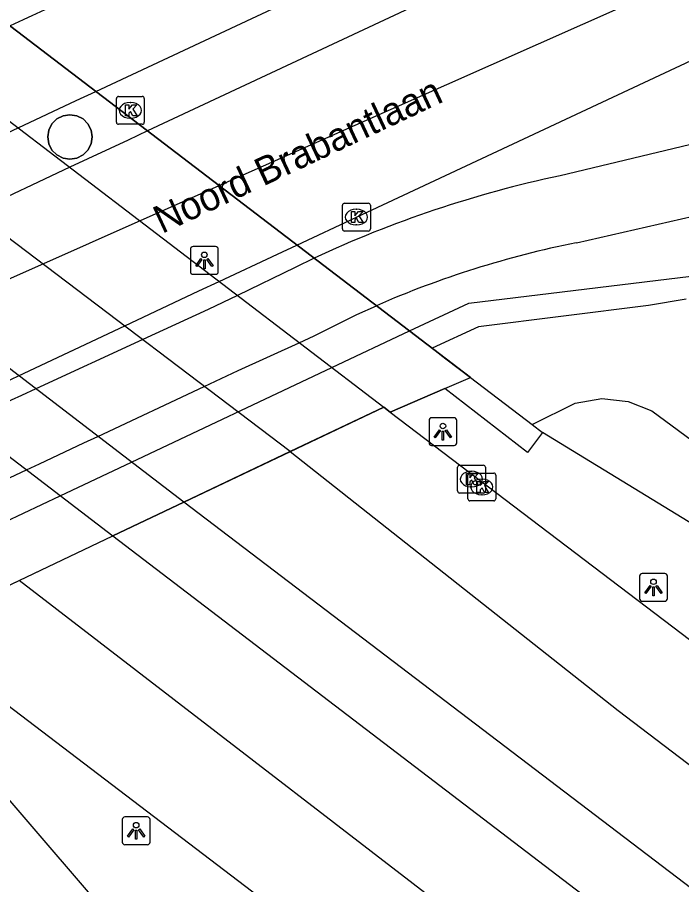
# Model space of a CAD drawing. Extents: x 158087 to 159494, y 382905 to 383981.
# Drawn here: x 158906.46 to 158930.32, y 383801.23 to 383832.39 of the extents above; entities that cross this region are included whole.
import ezdxf

# ---------------------------------------------------------------- set-up
doc = ezdxf.new("R2010")
doc.units = 0
for name, color, linetype in [('IMGEO_Berm_groen', 7, 'Continuous'), ('IMGEO_Berm_open', 7, 'Continuous'), ('IMGEO_Dek', 7, 'Continuous'), ('IMGEO_Fietspad_gesloten', 7, 'Continuous'), ('IMGEO_Hek', 7, 'Continuous'), ('IMGEO_Kolk', 7, 'Continuous'), ('IMGEO_Lichtpunt', 7, 'Continuous'), ('IMGEO_Muur', 7, 'Continuous'), ('IMGEO_Openbare_ruimte_label', 7, 'Continuous'), ('IMGEO_Pijler', 7, 'Continuous'), ('IMGEO_Rijbaan_regionaal_gesloten', 7, 'Continuous')]:
    doc.layers.add(name, color=color, linetype=linetype)

msp = doc.modelspace()

# ---------------------------------------------------------------- linework, layer by layer
at = {"layer": 'IMGEO_Berm_groen'}
for points in [[(158924.953, 383817.753), (158926.495, 383818.522), (158927.446, 383818.695), (158928.402, 383818.589), (158929.248, 383818.252), (158963.368, 383793.075)], [(159082.721, 383700.616), (159072.659, 383708.042), (159030.868, 383738.885), (158978.934, 383779.172), (158937.137, 383810.244), (158925.324, 383817.469)], [(158903.511, 383807.338), (158912.45, 383796.934), (158931.369, 383782.148), (158969.974, 383752.859), (159025.594, 383711.342), (159057.228, 383687.268), (159086.577, 383664.934), (159106.078, 383650.693), (159116.489, 383643.09), (159134.156, 383631.849), (159150.351, 383621.947), (159177.164, 383607.204), (159191.538, 383601.097), (159222.257, 383587.89)]]:
    msp.add_lwpolyline(points, dxfattribs=at)
at = {"layer": 'IMGEO_Berm_open'}
msp.add_lwpolyline([(158907.585, 383827.841), (158907.546, 383828.088), (158907.585, 383828.335), (158907.699, 383828.558), (158907.876, 383828.735), (158908.099, 383828.849), (158908.346, 383828.888), (158908.593, 383828.849), (158908.816, 383828.735), (158908.993, 383828.558), (158909.107, 383828.335), (158909.146, 383828.088), (158909.107, 383827.841), (158908.993, 383827.618), (158908.816, 383827.441), (158908.593, 383827.327), (158908.346, 383827.288), (158908.099, 383827.327), (158907.876, 383827.441), (158907.699, 383827.618), (158907.585, 383827.841)], dxfattribs=at)
at = {"layer": 'IMGEO_Dek'}
msp.add_lwpolyline([(158902.912, 383834.582), (158888.17, 383828.002), (158880.202, 383824.022), (158900.05, 383808.897), (158900.932, 383809.295), (158902.837, 383810.155), (158902.638, 383810.308), (158909.887, 383813.753), (158912.434, 383814.964), (158919.618, 383818.379), (158919.85, 383818.202), (158921.81, 383819.051), (158922.73, 383819.45)], close=True, dxfattribs=at)
at = {"layer": 'IMGEO_Fietspad_gesloten'}
for points in [[(158934.401, 383828.72), (158925.95, 383826.698)], [(158926.536, 383824.287), (158932.41, 383825.632)], [(158917.116, 383823.736), (158916.435, 383823.395), (158914.362, 383822.396), (158913.307, 383821.888), (158910.961, 383820.809), (158907.118, 383819.041), (158906.601, 383818.803), (158905.859, 383818.462), (158905.002, 383818.055), (158904.549, 383817.84), (158900.71, 383816.02), (158899.765, 383815.572), (158897.298, 383814.408), (158894.956, 383813.303), (158894.531, 383813.103), (158893.68, 383812.701), (158892.054, 383811.904), (158890.542, 383811.178), (158869.181, 383800.819)], [(158870.191, 383798.538), (158891.775, 383809.045), (158894.46, 383810.332), (158896.747, 383811.414), (158897.164, 383811.609), (158899.509, 383812.71), (158902.935, 383814.319), (158906.785, 383816.128), (158907.25, 383816.346), (158908.842, 383817.095), (158909.346, 383817.332), (158913.168, 383819.126), (158914.389, 383819.699), (158916.584, 383820.698), (158917.121, 383820.942), (158918.648, 383821.705), (158919.356, 383822.026)]]:
    msp.add_lwpolyline(points, dxfattribs=at)
for centre, radius, start, end in [((158934.619, 383786.189), 41.426, 102.079, 114.9931), ((158933.517, 383789.587), 35.396, 101.3753, 113.5834)]:
    msp.add_arc(centre, radius, start, end, dxfattribs=at)
at = {"layer": 'IMGEO_Hek'}
msp.add_lwpolyline([(158902.912, 383834.582), (158922.73, 383819.45)], dxfattribs=at)
at = {"layer": 'IMGEO_Kolk'}
for p, q in [((158910.09, 383829.544), (158910.942, 383829.544)), ((158910.015, 383828.618), (158910.015, 383829.47)), ((158910.503, 383829.324), (158910.528, 383829.324)), ((158911.016, 383829.47), (158911.016, 383828.618)), ((158910.526, 383828.764), (158910.501, 383828.764)), ((158910.942, 383828.544), (158910.09, 383828.544)), ((158918.135, 383824.784), (158918.135, 383825.636)), ((158918.21, 383825.71), (158919.062, 383825.71)), ((158918.623, 383825.49), (158918.648, 383825.49)), ((158919.136, 383825.636), (158919.136, 383824.784)), ((158918.646, 383824.93), (158918.621, 383824.93)), ((158919.062, 383824.71), (158918.21, 383824.71)), ((158922.268, 383815.37), (158922.268, 383816.222)), ((158922.343, 383816.296), (158923.195, 383816.296)), ((158923.269, 383816.222), (158923.269, 383815.37)), ((158922.64, 383815.089), (158922.64, 383815.941)), ((158922.715, 383816.015), (158923.567, 383816.015)), ((158922.756, 383816.076), (158922.781, 383816.076)), ((158923.128, 383815.795), (158923.153, 383815.795)), ((158923.641, 383815.941), (158923.641, 383815.089)), ((158922.779, 383815.516), (158922.754, 383815.516)), ((158923.195, 383815.296), (158922.343, 383815.296)), ((158923.151, 383815.235), (158923.126, 383815.235)), ((158923.567, 383815.015), (158922.715, 383815.015))]:
    msp.add_line(p, q, dxfattribs=at)
for points in [[(158910.09, 383829.544), (158910.942, 383829.544)], [(158910.015, 383828.618), (158910.015, 383829.47)], [(158910.336, 383829.244), (158910.459, 383829.244), (158910.459, 383829.093), (158910.589, 383829.244), (158910.753, 383829.244), (158910.607, 383829.093), (158910.76, 383828.844), (158910.608, 383828.844), (158910.523, 383829.008), (158910.459, 383828.941), (158910.459, 383828.844), (158910.336, 383828.844), (158910.336, 383829.244)], [(158911.016, 383829.47), (158911.016, 383828.618)], [(158910.942, 383828.544), (158910.09, 383828.544)], [(158918.135, 383824.784), (158918.135, 383825.636)], [(158918.21, 383825.71), (158919.062, 383825.71)], [(158919.136, 383825.636), (158919.136, 383824.784)], [(158918.456, 383825.41), (158918.579, 383825.41), (158918.579, 383825.259), (158918.709, 383825.41), (158918.873, 383825.41), (158918.727, 383825.259), (158918.88, 383825.01), (158918.728, 383825.01), (158918.643, 383825.174), (158918.579, 383825.107), (158918.579, 383825.01), (158918.456, 383825.01), (158918.456, 383825.41)], [(158919.062, 383824.71), (158918.21, 383824.71)], [(158922.268, 383815.37), (158922.268, 383816.222)], [(158922.343, 383816.296), (158923.195, 383816.296)], [(158923.269, 383816.222), (158923.269, 383815.37)], [(158922.589, 383815.996), (158922.712, 383815.996), (158922.712, 383815.845), (158922.842, 383815.996), (158923.006, 383815.996), (158922.86, 383815.845), (158923.013, 383815.596), (158922.861, 383815.596), (158922.776, 383815.76), (158922.712, 383815.693), (158922.712, 383815.596), (158922.589, 383815.596), (158922.589, 383815.996)], [(158922.64, 383815.089), (158922.64, 383815.941)], [(158922.715, 383816.015), (158923.567, 383816.015)], [(158923.641, 383815.941), (158923.641, 383815.089)], [(158922.961, 383815.715), (158923.084, 383815.715), (158923.084, 383815.564), (158923.214, 383815.715), (158923.378, 383815.715), (158923.232, 383815.564), (158923.385, 383815.315), (158923.233, 383815.315), (158923.148, 383815.479), (158923.084, 383815.412), (158923.084, 383815.315), (158922.961, 383815.315), (158922.961, 383815.715)], [(158923.195, 383815.296), (158922.343, 383815.296)], [(158923.567, 383815.015), (158922.715, 383815.015)]]:
    msp.add_lwpolyline(points, dxfattribs=at)
for centre, start, end in [((158910.092, 383829.468), 91.552, 178.448), ((158910.092, 383829.468), 91.552, 178.448), ((158910.94, 383829.468), 1.552, 88.448), ((158910.94, 383829.468), 1.552, 88.448), ((158910.092, 383828.62), 181.552, 268.448), ((158910.092, 383828.62), 181.552, 268.448), ((158910.94, 383828.62), 271.552, 358.448), ((158910.94, 383828.62), 271.552, 358.448), ((158918.212, 383825.634), 91.552, 178.448), ((158918.212, 383825.634), 91.552, 178.448), ((158919.06, 383825.634), 1.552, 88.448), ((158919.06, 383825.634), 1.552, 88.448), ((158918.212, 383824.786), 181.552, 268.448), ((158918.212, 383824.786), 181.552, 268.448), ((158919.06, 383824.786), 271.552, 358.448), ((158919.06, 383824.786), 271.552, 358.448), ((158922.345, 383816.22), 91.552, 178.448), ((158922.345, 383816.22), 91.552, 178.448), ((158923.193, 383816.22), 1.552, 88.448), ((158923.193, 383816.22), 1.552, 88.448), ((158922.717, 383815.939), 91.552, 178.448), ((158922.717, 383815.939), 91.552, 178.448), ((158923.565, 383815.939), 1.552, 88.448), ((158923.565, 383815.939), 1.552, 88.448), ((158922.345, 383815.372), 181.552, 268.448), ((158922.345, 383815.372), 181.552, 268.448), ((158923.193, 383815.372), 271.552, 358.448), ((158923.193, 383815.372), 271.552, 358.448), ((158922.717, 383815.091), 181.552, 268.448), ((158922.717, 383815.091), 181.552, 268.448), ((158923.565, 383815.091), 271.552, 358.448), ((158923.565, 383815.091), 271.552, 358.448)]:
    msp.add_arc(centre, 0.0765, start, end, dxfattribs=at)
for centre, major_axis, ratio, start_param, end_param in [((158910.502, 383829.044), (-0.387, 0.002), 0.722429, 4.712389, 7.853982), ((158910.527, 383829.044), (-0.39, 0.002), 0.717154, 1.570796, 4.712389), ((158918.622, 383825.21), (-0.387, 0.002), 0.722429, 4.712389, 7.853982), ((158918.647, 383825.21), (-0.39, 0.002), 0.717154, 1.570796, 4.712389), ((158922.755, 383815.796), (-0.387, 0.002), 0.722429, 4.712389, 7.853982), ((158923.127, 383815.515), (-0.387, 0.002), 0.722429, 4.712389, 7.853982), ((158922.78, 383815.796), (-0.39, 0.002), 0.717154, 1.570796, 4.712389), ((158923.152, 383815.515), (-0.39, 0.002), 0.717154, 1.570796, 4.712389)]:
    msp.add_ellipse(centre, major_axis=major_axis, ratio=ratio, start_param=start_param, end_param=end_param, dxfattribs=at)
at = {"layer": 'IMGEO_Lichtpunt'}
for p, q in [((158912.675, 383824.056), (158912.675, 383823.249)), ((158912.675, 383824.056), (158912.675, 383823.249)), ((158913.577, 383824.151), (158912.769, 383824.151)), ((158913.577, 383824.151), (158912.769, 383824.151)), ((158913.671, 383823.249), (158913.671, 383824.056)), ((158913.671, 383823.249), (158913.671, 383824.056)), ((158912.769, 383823.155), (158913.577, 383823.155)), ((158912.769, 383823.155), (158913.577, 383823.155)), ((158922.146, 383818.001), (158921.338, 383818.001)), ((158922.146, 383818.001), (158921.338, 383818.001)), ((158921.244, 383817.906), (158921.244, 383817.099)), ((158921.244, 383817.906), (158921.244, 383817.099)), ((158922.24, 383817.099), (158922.24, 383817.906)), ((158922.24, 383817.099), (158922.24, 383817.906)), ((158921.338, 383817.005), (158922.146, 383817.005)), ((158921.338, 383817.005), (158922.146, 383817.005)), ((158929.712, 383812.405), (158928.904, 383812.405)), ((158929.712, 383812.405), (158928.904, 383812.405)), ((158928.81, 383812.31), (158928.81, 383811.503)), ((158928.81, 383812.31), (158928.81, 383811.503)), ((158929.806, 383811.503), (158929.806, 383812.31)), ((158929.806, 383811.503), (158929.806, 383812.31)), ((158928.904, 383811.409), (158929.712, 383811.409)), ((158928.904, 383811.409), (158929.712, 383811.409)), ((158911.129, 383803.659), (158910.321, 383803.659)), ((158911.129, 383803.659), (158910.321, 383803.659)), ((158910.227, 383803.564), (158910.227, 383802.757)), ((158910.227, 383803.564), (158910.227, 383802.757)), ((158911.223, 383802.757), (158911.223, 383803.564)), ((158911.223, 383802.757), (158911.223, 383803.564)), ((158910.321, 383802.663), (158911.129, 383802.663)), ((158910.321, 383802.663), (158911.129, 383802.663))]:
    msp.add_line(p, q, dxfattribs=at)
for points in [[(158913.049, 383823.72), (158913.088, 383823.692), (158912.9, 383823.43), (158912.862, 383823.457), (158913.049, 383823.72)], [(158913.151, 383823.672), (158913.198, 383823.672), (158913.198, 383823.35), (158913.151, 383823.35), (158913.151, 383823.672)], [(158913.261, 383823.692), (158913.299, 383823.719), (158913.486, 383823.457), (158913.447, 383823.429), (158913.261, 383823.692)], [(158921.618, 383817.57), (158921.657, 383817.542), (158921.469, 383817.28), (158921.431, 383817.307), (158921.618, 383817.57)], [(158921.72, 383817.522), (158921.767, 383817.522), (158921.767, 383817.2), (158921.72, 383817.2), (158921.72, 383817.522)], [(158921.83, 383817.542), (158921.868, 383817.569), (158922.055, 383817.307), (158922.016, 383817.279), (158921.83, 383817.542)], [(158929.184, 383811.974), (158929.223, 383811.946), (158929.035, 383811.684), (158928.997, 383811.711), (158929.184, 383811.974)], [(158929.286, 383811.926), (158929.333, 383811.926), (158929.333, 383811.604), (158929.286, 383811.604), (158929.286, 383811.926)], [(158929.396, 383811.946), (158929.434, 383811.973), (158929.621, 383811.711), (158929.582, 383811.683), (158929.396, 383811.946)], [(158910.601, 383803.228), (158910.64, 383803.2), (158910.452, 383802.938), (158910.414, 383802.965), (158910.601, 383803.228)], [(158910.703, 383803.18), (158910.75, 383803.18), (158910.75, 383802.858), (158910.703, 383802.858), (158910.703, 383803.18)], [(158910.813, 383803.2), (158910.851, 383803.227), (158911.038, 383802.965), (158910.999, 383802.937), (158910.813, 383803.2)]]:
    msp.add_lwpolyline(points, dxfattribs=at)
for centre in [(158913.174, 383823.854), (158921.743, 383817.704), (158929.309, 383812.108), (158910.726, 383803.362)]:
    msp.add_circle(centre, 0.0994, dxfattribs=at)
for centre, start, end in [((158912.769, 383824.056), 90, 180), ((158912.769, 383824.056), 90, 180), ((158913.577, 383824.056), 0, 90), ((158913.577, 383824.056), 0, 90), ((158912.769, 383823.249), 180, 270), ((158912.769, 383823.249), 180, 270), ((158913.577, 383823.249), 270, 0), ((158913.577, 383823.249), 270, 360), ((158921.338, 383817.906), 90, 180), ((158921.338, 383817.906), 90, 180), ((158922.146, 383817.906), 0, 90), ((158922.146, 383817.906), 0, 90), ((158921.338, 383817.099), 180, 270), ((158921.338, 383817.099), 180, 270), ((158922.146, 383817.099), 270, 0), ((158922.146, 383817.099), 270, 360), ((158928.904, 383812.31), 90, 180), ((158928.904, 383812.31), 90, 180), ((158929.712, 383812.31), 0, 90), ((158929.712, 383812.31), 0, 90), ((158928.904, 383811.503), 180, 270), ((158928.904, 383811.503), 180, 270), ((158929.712, 383811.503), 270, 0), ((158929.712, 383811.503), 270, 360), ((158910.321, 383803.564), 90, 180), ((158910.321, 383803.564), 90, 180), ((158911.129, 383803.564), 0, 90), ((158911.129, 383803.564), 0, 90), ((158910.321, 383802.757), 180, 270), ((158910.321, 383802.757), 180, 270), ((158911.129, 383802.757), 270, 0), ((158911.129, 383802.757), 270, 360)]:
    msp.add_arc(centre, 0.0946, start, end, dxfattribs=at)
at = {"layer": 'IMGEO_Muur'}
for points in [[(158895.436, 383808.391), (158896.562, 383809.802), (158897.983, 383810.472), (158900.733, 383811.77), (158907.998, 383815.199), (158910.555, 383816.405), (158917.755, 383819.802), (158920.545, 383821.118), (158922.671, 383822.121), (158936.967, 383823.851)], [(158930.481, 383822.256), (158929.127, 383822.037), (158923.021, 383821.272), (158921.362, 383820.495), (158921.852, 383820.12), (158922.73, 383819.45)], [(158921.81, 383819.051), (158922.73, 383819.45)], [(158922.73, 383819.45), (158924.953, 383817.753)], [(158921.81, 383819.051), (158919.85, 383818.202)], [(158925.324, 383817.469), (158924.787, 383816.751), (158921.81, 383819.051)], [(158919.85, 383818.202), (158919.618, 383818.379), (158916.261, 383816.783)], [(158924.953, 383817.753), (158925.324, 383817.469)], [(158916.261, 383816.783), (158912.434, 383814.964)], [(158912.434, 383814.964), (158909.887, 383813.753)], [(158906.518, 383812.152), (158909.887, 383813.753)], [(158902.837, 383810.155), (158902.638, 383810.308), (158906.518, 383812.152)]]:
    msp.add_lwpolyline(points, dxfattribs=at)
at = {"layer": 'IMGEO_Pijler'}
msp.add_lwpolyline([(158909.146, 383828.088), (158909.107, 383828.335), (158908.993, 383828.558), (158908.816, 383828.735), (158908.593, 383828.849), (158908.346, 383828.888), (158908.099, 383828.849), (158907.876, 383828.735), (158907.699, 383828.558), (158907.585, 383828.335), (158907.546, 383828.088), (158907.585, 383827.841), (158907.699, 383827.618), (158907.876, 383827.441), (158908.099, 383827.327), (158908.346, 383827.288), (158908.593, 383827.327), (158908.816, 383827.441), (158908.993, 383827.618), (158909.107, 383827.841)], close=True, dxfattribs=at)
at = {"layer": 'IMGEO_Rijbaan_regionaal_gesloten'}
for points in [[(158927.737, 383842.136), (158921.295, 383839.125), (158908.225, 383833.03), (158906.194, 383832.076), (158905.497, 383831.749), (158903.409, 383830.767), (158900.004, 383829.166), (158896.228, 383827.39), (158895.675, 383827.13), (158894.061, 383826.376), (158893.652, 383826.184), (158891.327, 383825.092), (158889.864, 383824.308), (158889.51, 383824.119), (158886.649, 383822.586), (158884.419, 383821.391), (158883.981, 383821.142), (158882.334, 383820.189), (158877.041, 383816.858), (158871.984, 383813.634), (158870.923, 383812.983), (158862.275, 383807.49)], [(158892.494, 383821.834), (158893.947, 383822.544), (158896.713, 383823.84), (158897.135, 383824.038), (158898.744, 383824.791), (158899.286, 383825.045), (158903.077, 383826.822), (158906.483, 383828.418), (158908.574, 383829.398), (158909.273, 383829.725), (158929.237, 383839.078)], [(158930.157, 383837.22), (158911.13, 383828.307), (158910.433, 383827.979), (158908.34, 383826.998), (158904.936, 383825.404), (158901.139, 383823.625), (158900.603, 383823.374), (158898.997, 383822.622), (158898.567, 383822.42), (158896.549, 383821.475), (158894.719, 383820.599), (158894.342, 383820.418), (158893.921, 383820.217), (158892.129, 383819.385), (158891.318, 383819), (158888.978, 383817.891), (158888.524, 383817.68), (158882.107, 383814.821)], [(158857.176, 383801.486), (158890.624, 383816.08), (158913.706, 383826.34), (158931.656, 383834.319)], [(158900.074, 383833.316), (158919.618, 383818.379)], [(158878.263, 383806.583), (158885.805, 383809.927), (158893.304, 383813.34), (158893.868, 383813.608), (158894.296, 383813.81), (158896.634, 383814.918), (158899.414, 383816.235), (158900.047, 383816.527), (158903.929, 383818.315), (158904.384, 383818.525), (158905.514, 383819.046), (158905.989, 383819.27), (158906.503, 383819.512), (158910.313, 383821.304), (158912.976, 383822.556), (158913.705, 383822.898), (158915.8, 383823.88), (158916.499, 383824.207), (158918.636, 383825.211), (158932.913, 383831.885)], [(158916.261, 383816.783), (158896.539, 383831.738)], [(158912.434, 383814.964), (158892.759, 383830.05)], [(158890.133, 383828.878), (158909.887, 383813.753)], [(158919.85, 383818.202), (158934.428, 383807.126)], [(158916.261, 383816.783), (158928.034, 383807.485), (158943.761, 383795.523), (158960.529, 383782.768), (158989.893, 383760.433), (159009.14, 383745.793), (159067.635, 383701.28)], [(159065.54, 383698.458), (159035.196, 383721.511), (158969.09, 383771.838), (158912.434, 383814.964)], [(158909.887, 383813.753), (158966.637, 383770.42), (159063.996, 383696.408)], [(159062.009, 383693.704), (159023.873, 383722.566), (158989.348, 383748.876), (158967.516, 383765.514), (158945.802, 383782.061), (158926.241, 383796.967), (158906.518, 383812.152)], [(158919.136, 383797.732), (158902.837, 383810.155)]]:
    msp.add_lwpolyline(points, dxfattribs=at)

# ---------------------------------------------------------------- texts
at = {"layer": 'IMGEO_Openbare_ruimte_label'}
msp.add_text('Noord Brabantlaan', height=1, rotation=25.1554, dxfattribs=at).set_placement((158911.651, 383824.6))

doc.saveas('drawing.dxf')
